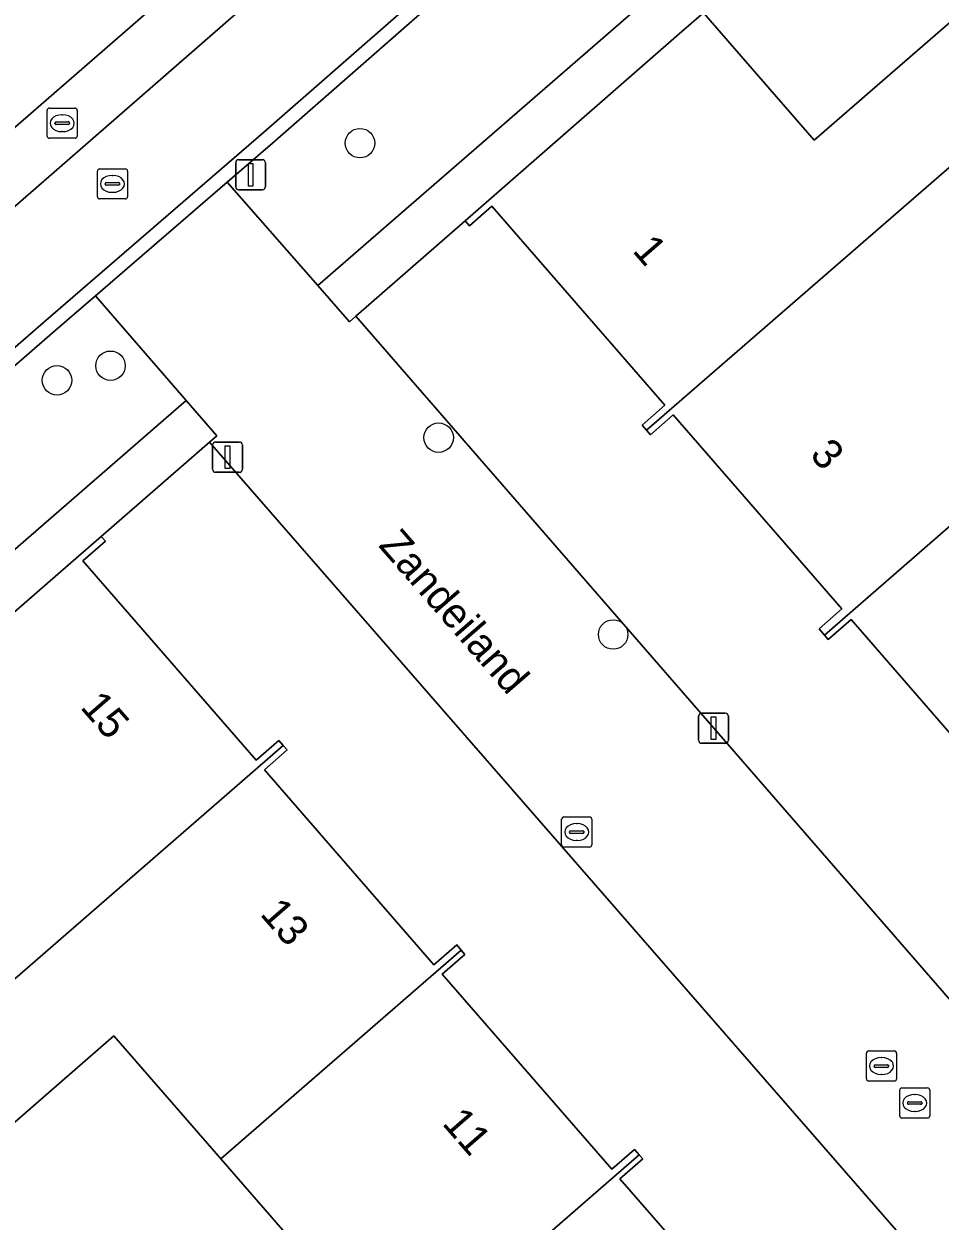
# Model space of a CAD drawing. Extents: x 155887 to 156869, y 383880 to 384678.
# Drawn here: x 156436.26 to 156466.66, y 384294.18 to 384333.9 of the extents above; entities that cross this region are included whole.
import ezdxf

# ---------------------------------------------------------------- set-up
doc = ezdxf.new("R2010")
doc.units = 0
for name, color, linetype in [('IMGEO_Boom', 7, 'Continuous'), ('IMGEO_Brandkraan', 7, 'Continuous'), ('IMGEO_Erf', 7, 'Continuous'), ('IMGEO_Kolk', 7, 'Continuous'), ('IMGEO_Lichtmast', 7, 'Continuous'), ('IMGEO_Openbare_ruimte_label', 7, 'Continuous'), ('IMGEO_Pand', 7, 'Continuous'), ('IMGEO_Pand_nummerreeks', 7, 'Continuous'), ('IMGEO_Parkeervlak_open', 7, 'Continuous'), ('IMGEO_Rijbaan_lokaal_gesloten', 7, 'Continuous'), ('IMGEO_Rijbaan_lokaal_open', 7, 'Continuous'), ('IMGEO_Rioolput', 7, 'Continuous'), ('IMGEO_Voetpad_open', 7, 'Continuous')]:
    doc.layers.add(name, color=color, linetype=linetype)

msp = doc.modelspace()

# ---------------------------------------------------------------- linework, layer by layer
at = {"layer": 'IMGEO_Boom'}
for centre in [(156447.412, 384329.943), (156439.136, 384322.557), (156437.36, 384322.073), (156450.02, 384320.173), (156455.81, 384313.639)]:
    msp.add_circle(centre, 0.489, dxfattribs=at)
at = {"layer": 'IMGEO_Brandkraan'}
for p, q in [((156437.032, 384330.177), (156437.032, 384331.029)), ((156437.107, 384331.103), (156437.959, 384331.103)), ((156437.52, 384330.883), (156437.545, 384330.883)), ((156438.033, 384331.029), (156438.033, 384330.177)), ((156437.291, 384330.597), (156437.291, 384330.609)), ((156437.729, 384330.56), (156437.331, 384330.56)), ((156437.334, 384330.646), (156437.732, 384330.646)), ((156437.543, 384330.323), (156437.518, 384330.323)), ((156437.775, 384330.609), (156437.775, 384330.597)), ((156437.959, 384330.103), (156437.107, 384330.103)), ((156454.103, 384306.661), (156454.103, 384307.513)), ((156454.178, 384307.587), (156455.03, 384307.587)), ((156454.591, 384307.367), (156454.616, 384307.367)), ((156455.104, 384307.513), (156455.104, 384306.661)), ((156454.362, 384307.081), (156454.362, 384307.093)), ((156454.8, 384307.044), (156454.402, 384307.044)), ((156454.405, 384307.13), (156454.803, 384307.13)), ((156454.846, 384307.093), (156454.846, 384307.081)), ((156455.03, 384306.587), (156454.178, 384306.587)), ((156454.614, 384306.807), (156454.589, 384306.807))]:
    msp.add_line(p, q, dxfattribs=at)
for points in [[(156437.032, 384330.177), (156437.032, 384331.029)], [(156437.107, 384331.103), (156437.959, 384331.103)], [(156438.033, 384331.029), (156438.033, 384330.177)], [(156437.959, 384330.103), (156437.107, 384330.103)], [(156454.103, 384306.661), (156454.103, 384307.513)], [(156454.178, 384307.587), (156455.03, 384307.587)], [(156455.104, 384307.513), (156455.104, 384306.661)], [(156455.03, 384306.587), (156454.178, 384306.587)]]:
    msp.add_lwpolyline(points, dxfattribs=at)
for centre, radius, start, end in [((156437.109, 384331.027), 0.0765, 91.552, 178.448), ((156437.109, 384331.027), 0.0765, 91.552, 178.448), ((156437.957, 384331.027), 0.0765, 1.552, 88.448), ((156437.957, 384331.027), 0.0765, 1.552, 88.448), ((156437.331, 384330.606), 0.0403, 85.8775, 175.7526), ((156437.328, 384330.596), 0.0366, 178.938, 274.7102), ((156437.732, 384330.603), 0.043, 264.8664, 352.4533), ((156437.736, 384330.608), 0.0386, 1.7309, 96.639), ((156437.109, 384330.179), 0.0765, 181.552, 268.448), ((156437.109, 384330.179), 0.0765, 181.552, 268.448), ((156437.957, 384330.179), 0.0765, 271.552, 358.448), ((156437.957, 384330.179), 0.0765, 271.552, 358.448), ((156454.18, 384307.511), 0.0765, 91.552, 178.448), ((156454.18, 384307.511), 0.0765, 91.552, 178.448), ((156455.028, 384307.511), 0.0765, 1.552, 88.448), ((156455.028, 384307.511), 0.0765, 1.552, 88.448), ((156454.402, 384307.09), 0.0403, 85.8775, 175.7526), ((156454.399, 384307.08), 0.0366, 178.938, 274.7102), ((156454.803, 384307.087), 0.043, 264.8664, 352.4533), ((156454.807, 384307.092), 0.0386, 1.7309, 96.639), ((156454.18, 384306.663), 0.0765, 181.552, 268.448), ((156454.18, 384306.663), 0.0765, 181.552, 268.448), ((156455.028, 384306.663), 0.0765, 271.552, 358.448), ((156455.028, 384306.663), 0.0765, 271.552, 358.448)]:
    msp.add_arc(centre, radius, start, end, dxfattribs=at)
for centre, major_axis, ratio, start_param, end_param in [((156437.519, 384330.603), (-0.387, 0.002), 0.722429, 4.712389, 7.853982), ((156437.544, 384330.603), (-0.39, 0.002), 0.717154, 1.570796, 4.712389), ((156454.59, 384307.087), (-0.387, 0.002), 0.722429, 4.712389, 7.853982), ((156454.615, 384307.087), (-0.39, 0.002), 0.717154, 1.570796, 4.712389)]:
    msp.add_ellipse(centre, major_axis=major_axis, ratio=ratio, start_param=start_param, end_param=end_param, dxfattribs=at)
at = {"layer": 'IMGEO_Erf'}
for points in [[(156450.097, 384342.754), (156446.34, 384347.112), (156443.993, 384345.072), (156439.415, 384341.093), (156434.766, 384337.052), (156432.625, 384335.192), (156430.407, 384333.264), (156425.834, 384329.289), (156421.172, 384325.237), (156419.046, 384323.389), (156416.82, 384321.455), (156412.256, 384317.488), (156407.602, 384313.442), (156405.274, 384311.419), (156409.037, 384307.075)], [(156480.994, 384321.034), (156472.638, 384330.653), (156469.23, 384334.581), (156464.905, 384339.571), (156458.808, 384334.27), (156462.481, 384330.043), (156467.41, 384334.325), (156469.786, 384331.59), (156472.133, 384328.89), (156467.203, 384324.607), (156470.753, 384320.521), (156474.248, 384316.499), (156479.178, 384320.781), (156481.578, 384318.018), (156483.9, 384315.345), (156478.971, 384311.063), (156482.643, 384306.835), (156488.759, 384312.092), (156484.401, 384317.105)], [(156441.474, 384287.981), (156446.32, 384292.192), (156442.799, 384296.241), (156439.246, 384300.328), (156434.4, 384296.118), (156429.454, 384291.82), (156433.007, 384287.731), (156436.525, 384283.681)]]:
    msp.add_lwpolyline(points, close=True, dxfattribs=at)
for points in [[(156469.325, 384307.667), (156463.704, 384314.136), (156462.95, 384313.48), (156462.826, 384313.623), (156462.643, 384313.833), (156463.398, 384314.488), (156457.805, 384320.926), (156457.05, 384320.27), (156456.92, 384320.42), (156456.774, 384320.588), (156457.529, 384321.244), (156451.791, 384327.849), (156451.042, 384327.195), (156450.897, 384327.362), (156447.272, 384324.198), (156470.977, 384296.926)], [(156466.177, 384292.757), (156442.421, 384320.021), (156438.828, 384316.897), (156438.966, 384316.739), (156438.215, 384316.086), (156443.966, 384309.471), (156444.721, 384310.127), (156444.865, 384309.961), (156444.996, 384309.81), (156444.241, 384309.154), (156449.864, 384302.686), (156450.62, 384303.342), (156450.771, 384303.169), (156450.895, 384303.026), (156450.14, 384302.369), (156455.763, 384295.901), (156456.518, 384296.558), (156456.677, 384296.374), (156456.793, 384296.241), (156456.038, 384295.584), (156461.803, 384288.953)]]:
    msp.add_lwpolyline(points, dxfattribs=at)
at = {"layer": 'IMGEO_Kolk'}
for p, q in [((156464.213, 384298.898), (156464.213, 384299.75)), ((156464.288, 384299.824), (156465.14, 384299.824)), ((156465.214, 384299.75), (156465.214, 384298.898)), ((156464.515, 384299.367), (156464.913, 384299.367)), ((156464.701, 384299.604), (156464.726, 384299.604)), ((156464.472, 384299.318), (156464.472, 384299.33)), ((156464.91, 384299.281), (156464.512, 384299.281)), ((156464.724, 384299.044), (156464.699, 384299.044)), ((156464.956, 384299.33), (156464.956, 384299.318)), ((156465.14, 384298.824), (156464.288, 384298.824))]:
    msp.add_line(p, q, dxfattribs=at)
for points in [[(156464.213, 384298.898), (156464.213, 384299.75)], [(156464.288, 384299.824), (156465.14, 384299.824)], [(156465.214, 384299.75), (156465.214, 384298.898)], [(156465.14, 384298.824), (156464.288, 384298.824)]]:
    msp.add_lwpolyline(points, dxfattribs=at)
for centre, radius, start, end in [((156464.29, 384299.748), 0.0765, 91.552, 178.448), ((156464.29, 384299.748), 0.0765, 91.552, 178.448), ((156465.138, 384299.748), 0.0765, 1.552, 88.448), ((156465.138, 384299.748), 0.0765, 1.552, 88.448), ((156464.512, 384299.327), 0.0403, 85.8775, 175.7526), ((156464.917, 384299.329), 0.0386, 1.7309, 96.639), ((156464.509, 384299.317), 0.0366, 178.938, 274.7102), ((156464.913, 384299.324), 0.043, 264.8664, 352.4533), ((156464.29, 384298.9), 0.0765, 181.552, 268.448), ((156464.29, 384298.9), 0.0765, 181.552, 268.448), ((156465.138, 384298.9), 0.0765, 271.552, 358.448), ((156465.138, 384298.9), 0.0765, 271.552, 358.448)]:
    msp.add_arc(centre, radius, start, end, dxfattribs=at)
for centre, major_axis, ratio, start_param, end_param in [((156464.7, 384299.324), (-0.387, 0.002), 0.722429, 4.712389, 7.853982), ((156464.725, 384299.324), (-0.39, 0.002), 0.717154, 1.570796, 4.712389)]:
    msp.add_ellipse(centre, major_axis=major_axis, ratio=ratio, start_param=start_param, end_param=end_param, dxfattribs=at)
at = {"layer": 'IMGEO_Lichtmast'}
for p, q in [((156443.288, 384328.493), (156443.288, 384329.293)), ((156443.288, 384329.293), (156443.288, 384328.493)), ((156443.388, 384329.393), (156444.178, 384329.393)), ((156444.178, 384329.393), (156443.388, 384329.393)), ((156444.278, 384329.293), (156444.278, 384328.493)), ((156444.278, 384328.493), (156444.278, 384329.293)), ((156444.178, 384328.393), (156443.388, 384328.393)), ((156443.388, 384328.393), (156444.178, 384328.393)), ((156442.619, 384320.024), (156443.409, 384320.024)), ((156443.409, 384320.024), (156442.619, 384320.024)), ((156442.519, 384319.124), (156442.519, 384319.924)), ((156442.519, 384319.924), (156442.519, 384319.124)), ((156443.509, 384319.924), (156443.509, 384319.124)), ((156443.509, 384319.124), (156443.509, 384319.924)), ((156443.409, 384319.024), (156442.619, 384319.024)), ((156442.619, 384319.024), (156443.409, 384319.024)), ((156458.643, 384310.131), (156458.643, 384310.931)), ((156458.643, 384310.931), (156458.643, 384310.131)), ((156458.743, 384311.031), (156459.533, 384311.031)), ((156459.533, 384311.031), (156458.743, 384311.031)), ((156459.633, 384310.931), (156459.633, 384310.131)), ((156459.633, 384310.131), (156459.633, 384310.931)), ((156459.533, 384310.031), (156458.743, 384310.031)), ((156458.743, 384310.031), (156459.533, 384310.031))]:
    msp.add_line(p, q, dxfattribs=at)
for points in [[(156443.708, 384329.268), (156443.858, 384329.268), (156443.858, 384328.518), (156443.708, 384328.518), (156443.708, 384329.268)], [(156442.939, 384319.899), (156443.089, 384319.899), (156443.089, 384319.149), (156442.939, 384319.149), (156442.939, 384319.899)], [(156459.063, 384310.906), (156459.213, 384310.906), (156459.213, 384310.156), (156459.063, 384310.156), (156459.063, 384310.906)]]:
    msp.add_lwpolyline(points, dxfattribs=at)
for centre, start, end in [((156443.388, 384329.293), 90, 180), ((156443.388, 384329.293), 90, 180), ((156444.178, 384329.293), 0, 90), ((156444.178, 384329.293), 360, 90), ((156443.388, 384328.493), 180, 270), ((156443.388, 384328.493), 180, 270), ((156444.178, 384328.493), 270, 0), ((156444.178, 384328.493), 270, 0), ((156442.619, 384319.924), 90, 180), ((156442.619, 384319.924), 90, 180), ((156443.409, 384319.924), 0, 90), ((156443.409, 384319.924), 360, 90), ((156442.619, 384319.124), 180, 270), ((156442.619, 384319.124), 180, 270), ((156443.409, 384319.124), 270, 0), ((156443.409, 384319.124), 270, 0), ((156458.743, 384310.931), 90, 180), ((156458.743, 384310.931), 90, 180), ((156459.533, 384310.931), 0, 90), ((156459.533, 384310.931), 360, 90), ((156458.743, 384310.131), 180, 270), ((156458.743, 384310.131), 180, 270), ((156459.533, 384310.131), 270, 0), ((156459.533, 384310.131), 270, 0)]:
    msp.add_arc(centre, 0.1, start, end, dxfattribs=at)
at = {"layer": 'IMGEO_Pand'}
for points in [[(156469.786, 384331.59), (156467.41, 384334.325), (156462.481, 384330.043), (156458.808, 384334.27), (156458.088, 384333.641), (156450.897, 384327.362), (156451.042, 384327.195), (156451.791, 384327.849), (156457.529, 384321.244), (156456.774, 384320.588), (156456.92, 384320.42)], [(156470.753, 384320.521), (156467.203, 384324.607), (156472.133, 384328.89), (156469.786, 384331.59), (156456.92, 384320.42), (156457.05, 384320.27), (156457.805, 384320.926), (156463.398, 384314.488), (156462.643, 384313.833), (156462.826, 384313.623)], [(156468.728, 384306.824), (156481.578, 384318.018), (156479.178, 384320.781), (156474.248, 384316.499), (156470.753, 384320.521), (156462.826, 384313.623), (156462.95, 384313.48), (156463.704, 384314.136), (156469.325, 384307.667), (156468.571, 384307)], [(156432.048, 384298.824), (156444.865, 384309.961), (156444.721, 384310.127), (156443.966, 384309.471), (156438.215, 384316.086), (156438.966, 384316.739), (156438.828, 384316.897), (156438.077, 384316.244), (156430.86, 384309.973), (156434.522, 384305.762), (156429.677, 384301.552)], [(156432.048, 384298.824), (156434.4, 384296.118), (156439.246, 384300.328), (156442.799, 384296.241), (156450.771, 384303.169), (156450.62, 384303.342), (156449.864, 384302.686), (156444.241, 384309.154), (156444.996, 384309.81), (156444.865, 384309.961)], [(156456.677, 384296.374), (156456.518, 384296.558), (156455.763, 384295.901), (156450.14, 384302.369), (156450.895, 384303.026), (156450.771, 384303.169), (156442.799, 384296.241), (156446.32, 384292.192), (156441.474, 384287.981), (156443.861, 384285.236)], [(156456.677, 384296.374), (156443.861, 384285.236), (156446.199, 384282.547), (156451.045, 384286.758), (156454.727, 384282.523), (156462.691, 384289.448), (156462.554, 384289.606), (156461.803, 384288.953), (156456.038, 384295.584), (156456.793, 384296.241)]]:
    msp.add_lwpolyline(points, close=True, dxfattribs=at)
at = {"layer": 'IMGEO_Parkeervlak_open'}
for points in [[(156463.884, 384340.743), (156460.835, 384344.231), (156460.646, 384344.069), (156454.025, 384338.274), (156444.51, 384329.945), (156443.01, 384328.651), (156446.013, 384325.218), (156457.059, 384334.814)], [(156441.648, 384321.401), (156438.632, 384324.873), (156437.211, 384323.647), (156406.642, 384297.047), (156405.446, 384296.062), (156405.14, 384295.795), (156408.176, 384292.336)]]:
    msp.add_lwpolyline(points, close=True, dxfattribs=at)
at = {"layer": 'IMGEO_Rijbaan_lokaal_gesloten'}
for points in [[(156436.91, 384323.995), (156444.208, 384330.292), (156453.722, 384338.62), (156460.345, 384344.417), (156461.728, 384345.598), (156466.597, 384349.82), (156462.861, 384354.13)], [(156445.277, 384335.973), (156416.955, 384311.282)], [(156410.055, 384306.215), (156409.629, 384305.87), (156409.173, 384305.564), (156408.691, 384305.301), (156408.188, 384305.083), (156407.667, 384304.911), (156407.133, 384304.787), (156406.589, 384304.711), (156406.041, 384304.685), (156405.493, 384304.709), (156404.949, 384304.782), (156404.414, 384304.904), (156403.893, 384305.074), (156403.389, 384305.291), (156402.906, 384305.552), (156402.449, 384305.855), (156402.022, 384306.199), (156401.627, 384306.58), (156401.268, 384306.995), (156398.191, 384304.319), (156402.759, 384299.068), (156405.149, 384296.413), (156406.345, 384297.398), (156436.91, 384323.995)]]:
    msp.add_lwpolyline(points, dxfattribs=at)
at = {"layer": 'IMGEO_Rijbaan_lokaal_open'}
for points in [[(156506.284, 384384.27), (156500, 384378.807), (156485.924, 384366.569), (156467.359, 384350.481), (156466.597, 384349.82), (156461.728, 384345.598), (156460.345, 384344.417), (156453.722, 384338.62), (156444.208, 384330.292), (156436.91, 384323.995), (156406.345, 384297.398), (156405.149, 384296.413)], [(156405.446, 384296.062), (156406.642, 384297.047), (156437.211, 384323.647), (156438.632, 384324.873), (156443.01, 384328.651), (156444.51, 384329.945), (156454.025, 384338.274), (156460.646, 384344.069), (156460.835, 384344.231), (156462.027, 384345.248), (156462.818, 384345.935), (156464.731, 384347.594), (156467.66, 384350.133), (156486.226, 384366.222), (156489.504, 384369.072), (156500, 384378.198), (156506.895, 384384.192)]]:
    msp.add_lwpolyline(points, dxfattribs=at)
msp.add_lwpolyline([(156447.272, 384324.198), (156447.064, 384324.016), (156446.013, 384325.218), (156443.01, 384328.651), (156438.632, 384324.873), (156441.648, 384321.401), (156442.663, 384320.232), (156442.421, 384320.021), (156466.177, 384292.757), (156466.504, 384293.041), (156466.642, 384292.883), (156468.126, 384294.172), (156469.515, 384295.378), (156470.793, 384296.488), (156470.657, 384296.646), (156470.977, 384296.926)], close=True, dxfattribs=at)
at = {"layer": 'IMGEO_Rioolput'}
for p, q in [((156438.699, 384328.164), (156438.699, 384329.016)), ((156438.774, 384329.09), (156439.626, 384329.09)), ((156439.187, 384328.87), (156439.212, 384328.87)), ((156439.7, 384329.016), (156439.7, 384328.164)), ((156438.958, 384328.584), (156438.958, 384328.596)), ((156439.396, 384328.547), (156438.998, 384328.547)), ((156439.001, 384328.633), (156439.399, 384328.633)), ((156439.442, 384328.596), (156439.442, 384328.584)), ((156439.626, 384328.09), (156438.774, 384328.09)), ((156439.21, 384328.31), (156439.185, 384328.31)), ((156465.392, 384298.598), (156466.244, 384298.598)), ((156465.317, 384297.672), (156465.317, 384298.524)), ((156465.805, 384298.378), (156465.83, 384298.378)), ((156466.318, 384298.524), (156466.318, 384297.672)), ((156465.576, 384298.092), (156465.576, 384298.104)), ((156466.014, 384298.055), (156465.616, 384298.055)), ((156465.619, 384298.141), (156466.017, 384298.141)), ((156465.828, 384297.818), (156465.803, 384297.818)), ((156466.06, 384298.104), (156466.06, 384298.092)), ((156466.244, 384297.598), (156465.392, 384297.598))]:
    msp.add_line(p, q, dxfattribs=at)
for points in [[(156438.699, 384328.164), (156438.699, 384329.016)], [(156438.774, 384329.09), (156439.626, 384329.09)], [(156439.7, 384329.016), (156439.7, 384328.164)], [(156439.626, 384328.09), (156438.774, 384328.09)], [(156465.392, 384298.598), (156466.244, 384298.598)], [(156465.317, 384297.672), (156465.317, 384298.524)], [(156466.318, 384298.524), (156466.318, 384297.672)], [(156466.244, 384297.598), (156465.392, 384297.598)]]:
    msp.add_lwpolyline(points, dxfattribs=at)
for centre, radius, start, end in [((156438.776, 384329.014), 0.0765, 91.552, 178.448), ((156438.776, 384329.014), 0.0765, 91.552, 178.448), ((156439.624, 384329.014), 0.0765, 1.552, 88.448), ((156439.624, 384329.014), 0.0765, 1.552, 88.448), ((156438.998, 384328.593), 0.0403, 85.8775, 175.7526), ((156438.995, 384328.583), 0.0366, 178.938, 274.7102), ((156439.399, 384328.59), 0.043, 264.8664, 352.4533), ((156439.403, 384328.595), 0.0386, 1.7309, 96.639), ((156438.776, 384328.166), 0.0765, 181.552, 268.448), ((156438.776, 384328.166), 0.0765, 181.552, 268.448), ((156439.624, 384328.166), 0.0765, 271.552, 358.448), ((156439.624, 384328.166), 0.0765, 271.552, 358.448), ((156465.394, 384298.522), 0.0765, 91.552, 178.448), ((156465.394, 384298.522), 0.0765, 91.552, 178.448), ((156466.242, 384298.522), 0.0765, 1.552, 88.448), ((156466.242, 384298.522), 0.0765, 1.552, 88.448), ((156465.616, 384298.101), 0.0403, 85.8775, 175.7526), ((156465.613, 384298.091), 0.0366, 178.938, 274.7102), ((156466.017, 384298.098), 0.043, 264.8664, 352.4533), ((156466.021, 384298.103), 0.0386, 1.7309, 96.639), ((156465.394, 384297.674), 0.0765, 181.552, 268.448), ((156465.394, 384297.674), 0.0765, 181.552, 268.448), ((156466.242, 384297.674), 0.0765, 271.552, 358.448), ((156466.242, 384297.674), 0.0765, 271.552, 358.448)]:
    msp.add_arc(centre, radius, start, end, dxfattribs=at)
for centre, major_axis, ratio, start_param, end_param in [((156439.186, 384328.59), (-0.387, 0.002), 0.722429, 4.712389, 7.853982), ((156439.211, 384328.59), (-0.39, 0.002), 0.717154, 1.570796, 4.712389), ((156465.804, 384298.098), (-0.387, 0.002), 0.722429, 4.712389, 7.853982), ((156465.829, 384298.098), (-0.39, 0.002), 0.717154, 1.570796, 4.712389)]:
    msp.add_ellipse(centre, major_axis=major_axis, ratio=ratio, start_param=start_param, end_param=end_param, dxfattribs=at)
at = {"layer": 'IMGEO_Voetpad_open'}
msp.add_lwpolyline([(156416.955, 384311.282), (156445.277, 384335.973), (156446.759, 384337.276), (156451.168, 384341.533), (156452.614, 384342.929), (156452.282, 384343.313), (156451.581, 384344.121), (156450.097, 384342.754), (156409.037, 384307.075), (156409.703, 384306.528), (156410.055, 384306.215)], dxfattribs=at)
for points in [[(156464.905, 384339.571), (156463.884, 384340.743), (156457.059, 384334.814), (156446.013, 384325.218), (156447.064, 384324.016), (156447.272, 384324.198), (156450.897, 384327.362), (156458.088, 384333.641), (156458.808, 384334.27)], [(156438.077, 384316.244), (156438.828, 384316.897), (156442.421, 384320.021), (156442.663, 384320.232), (156441.648, 384321.401), (156408.176, 384292.336), (156409.233, 384291.131), (156409.564, 384291.419), (156413.155, 384294.555), (156421.071, 384301.467), (156430.86, 384309.973)]]:
    msp.add_lwpolyline(points, close=True, dxfattribs=at)

# ---------------------------------------------------------------- texts
at = {"layer": 'IMGEO_Openbare_ruimte_label'}
msp.add_text('Zandeiland', height=1, rotation=310.9865, dxfattribs=at).set_placement((156447.999, 384316.583))
at = {"layer": 'IMGEO_Pand_nummerreeks'}
for s, rotation, p in [('1', 310.9828, (156456.421, 384326.361)), ('3', 310.9828, (156462.306, 384319.588)), ('15', 311.002, (156438.103, 384311.217)), ('13', 311.002, (156444.068, 384304.354)), ('11', 311.002, (156450.109, 384297.406))]:
    msp.add_text(s, height=1, rotation=rotation, dxfattribs=at).set_placement(p)

doc.saveas('drawing.dxf')
